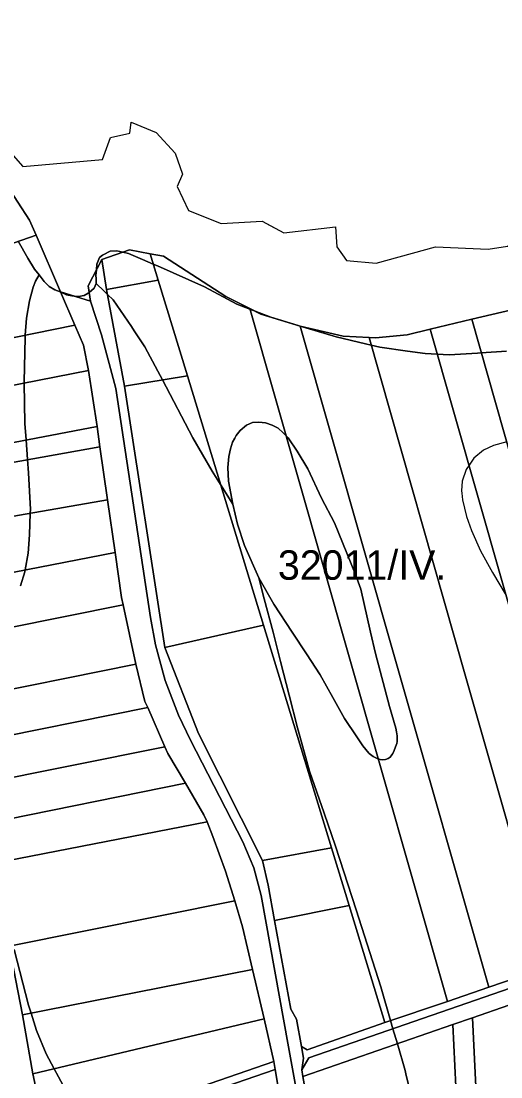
# Model space of a CAD drawing. Extents: x -521939 to -516426, y -1197857 to -1189551.
# Drawn here: x -520379 to -520134, y -1190227 to -1189688 of the extents above; entities that cross this region are included whole.
import ezdxf

# ---------------------------------------------------------------- set-up
doc = ezdxf.new("R2010")
doc.units = 0
for name, color, linetype in [('95560013', 7, 'Continuous'), ('95630013', 7, 'Continuous'), ('95640013', 7, 'Continuous'), ('95660013', 7, 'Continuous')]:
    doc.layers.add(name, color=color, linetype=linetype)

msp = doc.modelspace()

# ---------------------------------------------------------------- linework, layer by layer
at = {"layer": '95560013'}
for points in [[(-520463.47, -1189786.79), (-520399.82, -1189753.72), (-520386.38, -1189771.5), (-520374.37, -1189789.92), (-520371.11, -1189797.47), (-520450.25, -1189825.06), (-520457.28, -1189799.95)], [(-520358.66, -1189826.35), (-520351.31, -1189843.38), (-520443.42, -1189862.15), (-520450.25, -1189825.06), (-520371.11, -1189797.47)], [(-520337.54, -1189809.96), (-520323.39, -1189805.05), (-520312.92, -1189807.08), (-520308.83, -1189820.47), (-520335.19, -1189825.2)], [(-520262.11, -1189834.89), (-520212.11, -1190010.21), (-520161.32, -1190188.3), (-520193.25, -1190198.95), (-520211.46, -1190139.31), (-520220.44, -1190109.91), (-520255.13, -1189996.31), (-520293.94, -1189869.25), (-520308.83, -1189820.47), (-520312.92, -1189807.08), (-520306.18, -1189808.32), (-520274.3, -1189828.86)], [(-520308.83, -1189820.47), (-520293.94, -1189869.25), (-520326.02, -1189874.51), (-520335.19, -1189825.2)], [(-520262.11, -1189834.89), (-520256.38, -1189837.74), (-520236.34, -1189843.96), (-520187.21, -1190016.15), (-520140.18, -1190180.98), (-520161.32, -1190188.3), (-520212.11, -1190010.21)], [(-520078.09, -1190012.6), (-520039.96, -1190146.38), (-520059.79, -1190153.24), (-520099.85, -1190012.63), (-520148.93, -1189840.36), (-520128.53, -1189835.63)], [(-520170.1, -1189845.48), (-520148.93, -1189840.36), (-520099.85, -1190012.63), (-520059.79, -1190153.24), (-520080.27, -1190160.27), (-520121.1, -1190017.19)], [(-520443.42, -1189862.15), (-520351.31, -1189843.38), (-520346.91, -1189853.63), (-520344.39, -1189866.49), (-520438.94, -1189885.01)], [(-520109.85, -1190170.52), (-520140.18, -1190180.98), (-520187.21, -1190016.15), (-520236.34, -1189843.96), (-520214.4, -1189848.97), (-520201.29, -1189849.7), (-520152.05, -1190022.46)], [(-520201.29, -1189849.7), (-520197.95, -1189849.92), (-520181.77, -1189848.28), (-520170.1, -1189845.48), (-520121.1, -1190017.19), (-520080.27, -1190160.27), (-520109.85, -1190170.52), (-520152.05, -1190022.46)], [(-520339.95, -1189895.05), (-520433.46, -1189912.89), (-520438.94, -1189885.01), (-520344.39, -1189866.49)], [(-520326.02, -1189874.51), (-520293.94, -1189869.25), (-520255.13, -1189996.31), (-520305.38, -1190007.82)], [(-520433.46, -1189912.89), (-520339.95, -1189895.05), (-520338.49, -1189905.37), (-520431.66, -1189922.07)], [(-520334.63, -1189932.46), (-520424.49, -1189948.09), (-520426.3, -1189938.88), (-520429.34, -1189933.8), (-520431.66, -1189922.07), (-520338.49, -1189905.37)], [(-520424.49, -1189948.09), (-520334.63, -1189932.46), (-520330.78, -1189959.3), (-520420.88, -1189976.82), (-520423.3, -1189964.53), (-520422.41, -1189958.68)], [(-520420.88, -1189976.82), (-520330.78, -1189959.3), (-520327.48, -1189982.3), (-520326.69, -1189985.96), (-520415.58, -1190003.82)], [(-520326.69, -1189985.96), (-520320.21, -1190016.34), (-520409.61, -1190034.24), (-520415.58, -1190003.82)], [(-520255.13, -1189996.31), (-520220.44, -1190109.91), (-520255.59, -1190116.44), (-520288.18, -1190051.61), (-520305.38, -1190007.82)], [(-520409.61, -1190034.24), (-520320.21, -1190016.34), (-520315.66, -1190035.24), (-520314.17, -1190038.32), (-520405.21, -1190056.77)], [(-520405.21, -1190056.77), (-520314.17, -1190038.32), (-520305.36, -1190058.45), (-520401.22, -1190077.65)], [(-520401.22, -1190077.65), (-520305.36, -1190058.45), (-520303.92, -1190061.74), (-520294.93, -1190077), (-520397.27, -1190097.65)], [(-520397.27, -1190097.65), (-520294.93, -1190077), (-520285.54, -1190093.03), (-520283.85, -1190096.73), (-520393.2, -1190117.89)], [(-520393.2, -1190117.89), (-520283.85, -1190096.73), (-520280.91, -1190104.08), (-520274.49, -1190121.75), (-520269.75, -1190136.9), (-520384.87, -1190160.07), (-520391.56, -1190125.16)], [(-520220.44, -1190109.91), (-520211.46, -1190139.31), (-520249.55, -1190147), (-520252.71, -1190128.86), (-520255.59, -1190116.44)], [(-520260.67, -1190171.89), (-520377.99, -1190195.02), (-520384.87, -1190160.07), (-520269.75, -1190136.9), (-520265.74, -1190150.19)], [(-520249.55, -1190147), (-520211.46, -1190139.31), (-520193.25, -1190198.95), (-520232.78, -1190212.95), (-520235.74, -1190211.25), (-520238.27, -1190197.28), (-520241.23, -1190192.16)], [(-520254.69, -1190197.09), (-520372.66, -1190225.12), (-520377.99, -1190195.02), (-520260.67, -1190171.89)], [(-520109.18, -1190617.83), (-520127.96, -1190618.79), (-520131.03, -1190555.62), (-520139.79, -1190375.37), (-520148.48, -1190196.56), (-520129.95, -1190190.13), (-520121.22, -1190369.9), (-520112.49, -1190549.67)], [(-520127.96, -1190618.79), (-520138.15, -1190619.38), (-520142.13, -1190537.41), (-520144.39, -1190490.9), (-520147.18, -1190433.47), (-520148.49, -1190406.47), (-520149.36, -1190388.6), (-520150.33, -1190368.63), (-520158.52, -1190200.01), (-520148.48, -1190196.56), (-520139.79, -1190375.37), (-520131.03, -1190555.62)], [(-520372.66, -1190225.12), (-520254.69, -1190197.09), (-520249.83, -1190218.86), (-520361.08, -1190257.28), (-520366.37, -1190254.23)], [(-520150.33, -1190368.63), (-520209.83, -1190379.92), (-520210.28, -1190371.61), (-520216.94, -1190326.13), (-520235.01, -1190226.44), (-520158.52, -1190200.01)]]:
    msp.add_lwpolyline(points, close=True, dxfattribs=at)
at = {"layer": '95630013'}
msp.add_lwpolyline([(-520247.81, -1190230.86), (-520249.16, -1190222.86), (-520249.83, -1190218.86), (-520254.69, -1190197.09), (-520260.67, -1190171.89), (-520265.74, -1190150.19), (-520269.75, -1190136.9), (-520274.49, -1190121.75), (-520280.91, -1190104.08), (-520283.85, -1190096.73), (-520285.54, -1190093.03), (-520294.93, -1190077), (-520303.92, -1190061.74), (-520305.36, -1190058.45), (-520314.17, -1190038.32), (-520315.66, -1190035.24), (-520320.21, -1190016.34), (-520326.69, -1189985.96), (-520327.48, -1189982.3), (-520330.78, -1189959.3), (-520334.63, -1189932.46), (-520338.49, -1189905.37), (-520339.95, -1189895.05), (-520344.39, -1189866.49), (-520346.91, -1189853.63), (-520351.31, -1189843.38), (-520358.66, -1189826.35), (-520343.3, -1189831.23), (-520337.66, -1189848.36), (-520330.38, -1189875.67), (-520312.72, -1189992.41), (-520310.16, -1190006.34), (-520305.18, -1190024.57), (-520298.52, -1190042.25), (-520292.4, -1190055.03), (-520265.65, -1190106.77), (-520259.95, -1190120.15), (-520256.3, -1190134.23), (-520242.33, -1190211.29), (-520239.93, -1190224.53), (-520221.37, -1190326.93)], dxfattribs=at)
at = {"layer": '95640013'}
for points in [[(-520442.97, -1189688.4), (-520377.81, -1189762.57), (-520337.12, -1189758.9), (-520333.04, -1189747.75), (-520323.33, -1189745.6), (-520322.5, -1189739.84), (-520309.79, -1189745.12), (-520300.08, -1189755.79), (-520296.49, -1189766.45), (-520299.12, -1189772.69), (-520293.27, -1189784.91), (-520276.62, -1189791.67), (-520255.75, -1189790.34), (-520244.78, -1189796.37), (-520218.36, -1189793.23), (-520217.67, -1189803.44), (-520212.85, -1189810.43), (-520197.6, -1189811.81), (-520167.44, -1189803.44), (-520140.61, -1189804.59), (-520130.63, -1189803.21)], [(-520128.53, -1189835.63), (-520148.93, -1189840.36), (-520170.1, -1189845.48), (-520181.77, -1189848.28), (-520197.95, -1189849.92), (-520201.29, -1189849.7), (-520214.4, -1189848.97), (-520236.34, -1189843.96), (-520256.38, -1189837.74), (-520262.11, -1189834.89), (-520274.3, -1189828.86), (-520306.18, -1189808.32), (-520312.92, -1189807.08), (-520323.39, -1189805.05), (-520337.54, -1189809.96), (-520344.5, -1189823.36), (-520343.3, -1189831.23), (-520358.66, -1189826.35), (-520371.11, -1189797.47), (-520374.37, -1189789.92), (-520386.38, -1189771.5)], [(-520221.37, -1190326.93), (-520239.93, -1190224.53), (-520242.33, -1190211.29), (-520256.3, -1190134.23), (-520259.95, -1190120.15), (-520265.65, -1190106.77), (-520292.4, -1190055.03), (-520298.52, -1190042.25), (-520305.18, -1190024.57), (-520310.16, -1190006.34), (-520312.72, -1189992.41), (-520330.38, -1189875.67), (-520337.66, -1189848.36), (-520343.3, -1189831.23), (-520344.5, -1189823.36), (-520337.54, -1189809.96), (-520335.19, -1189825.2), (-520326.02, -1189874.51), (-520305.38, -1190007.82), (-520288.18, -1190051.61), (-520255.59, -1190116.44), (-520252.71, -1190128.86), (-520249.55, -1190147), (-520241.23, -1190192.16), (-520238.27, -1190197.28), (-520235.74, -1190211.25), (-520234.67, -1190217.13), (-520235.61, -1190223.15), (-520235.01, -1190226.44), (-520216.94, -1190326.13)], [(-520061.95, -1190158.2), (-520231.96, -1190216.92), (-520235.61, -1190223.15), (-520234.67, -1190217.13), (-520235.74, -1190211.25), (-520232.78, -1190212.95), (-520193.25, -1190198.95), (-520161.32, -1190188.3), (-520140.18, -1190180.98), (-520109.85, -1190170.52)], [(-520129.95, -1190190.13), (-520148.48, -1190196.56), (-520158.52, -1190200.01), (-520235.01, -1190226.44), (-520235.61, -1190223.15), (-520231.96, -1190216.92), (-520061.95, -1190158.2)], [(-520384.87, -1190160.07), (-520377.99, -1190195.02), (-520372.66, -1190225.12), (-520366.37, -1190254.23)]]:
    msp.add_lwpolyline(points, dxfattribs=at)
for points in [[(-520366.37, -1190254.23), (-520361.08, -1190257.28), (-520249.83, -1190218.86), (-520249.16, -1190222.86), (-520360.13, -1190261.18), (-520363.78, -1190267.42)], [(-520247.81, -1190230.86), (-520363.12, -1190270.76), (-520363.78, -1190267.42), (-520360.13, -1190261.18), (-520249.16, -1190222.86)]]:
    msp.add_lwpolyline(points, close=True, dxfattribs=at)
at = {"layer": '95660013'}
for points in [[(-520442.97, -1189688.4), (-520377.81, -1189762.57), (-520337.12, -1189758.9), (-520333.04, -1189747.75), (-520323.33, -1189745.6), (-520322.5, -1189739.84), (-520309.79, -1189745.12), (-520300.08, -1189755.79), (-520296.49, -1189766.45), (-520299.12, -1189772.69), (-520293.27, -1189784.91), (-520276.62, -1189791.67), (-520255.75, -1189790.34), (-520253.86, -1189791.38), (-520244.78, -1189796.37)], [(-520244.78, -1189796.37), (-520218.36, -1189793.23), (-520217.67, -1189803.44), (-520212.85, -1189810.43), (-520197.6, -1189811.81), (-520167.44, -1189803.44), (-520140.61, -1189804.59), (-520130.63, -1189803.21), (-520122.95, -1189798.51), (-520113.06, -1189803.55), (-520099.05, -1189798.82), (-520069.51, -1189807.88), (-520059.38, -1189810.98), (-520038.96, -1189819.12), (-520037.43, -1189819.73), (-519998.21, -1189840.6), (-519892.81, -1189904.25), (-519861, -1189925.67), (-519821.23, -1189951.29), (-519786.78, -1189981.15), (-519761.19, -1190007.99), (-519740.21, -1190033.91), (-519736.08, -1190036.41)], [(-520380.17, -1189800.63), (-520375.25, -1189809.28), (-520371.89, -1189814.84), (-520369.57, -1189817.74), (-520371.37, -1189820.93), (-520372.59, -1189824), (-520374.44, -1189830.95), (-520375.95, -1189839.88), (-520376.56, -1189848.52), (-520376.64, -1189849.73), (-520377.22, -1189872.28), (-520377.21, -1189872.92), (-520376.76, -1189893.6), (-520376.14, -1189901.95), (-520375.39, -1189911.98), (-520374.9, -1189918.64), (-520373.98, -1189937.42), (-520374.05, -1189939.32), (-520374.44, -1189950.4), (-520375.14, -1189959.67), (-520376.59, -1189968.21), (-520376.76, -1189969.18), (-520378.96, -1189976.25)], [(-520131.11, -1189856.69), (-520144.05, -1189857.5), (-520146.04, -1189857.62), (-520160.5, -1189858.55), (-520166.47, -1189858.21), (-520172.63, -1189857.85), (-520181.73, -1189856.69), (-520195.73, -1189854.59), (-520200.19, -1189853.56), (-520203.07, -1189852.9), (-520218.12, -1189849.45), (-520236.33, -1189843.94), (-520237.48, -1189843.59), (-520251.44, -1189839.27), (-520259.32, -1189836.28), (-520262, -1189835.26), (-520268.69, -1189832.72), (-520285.15, -1189823.81), (-520309.18, -1189813.19), (-520311.34, -1189812.27), (-520316.77, -1189809.94), (-520323.87, -1189806.9), (-520326.78, -1189806.23), (-520329.94, -1189805.5), (-520333.32, -1189805.73), (-520336.94, -1189807.48), (-520337.25, -1189807.73), (-520338.8, -1189809), (-520340.09, -1189812.38), (-520340.3, -1189814.99), (-520340.33, -1189815.33), (-520340.55, -1189817.98), (-520340.5, -1189819.72), (-520340.44, -1189822.18), (-520341.49, -1189824.51), (-520343.99, -1189826.72), (-520344.52, -1189827.19), (-520346.62, -1189828.24), (-520349.42, -1189828.82), (-520351.59, -1189828.59), (-520352.8, -1189828.47), (-520355.48, -1189827.89), (-520356.86, -1189827.32), (-520358.54, -1189826.61), (-520358.79, -1189826.51), (-520361.46, -1189825.39), (-520364.36, -1189823.65), (-520366.91, -1189821.16), (-520369.57, -1189817.74), (-520371.89, -1189814.84), (-520375.25, -1189809.28), (-520380.17, -1189800.63)], [(-520173.33, -1190262.59), (-520182.49, -1190225.08), (-520182.9, -1190223.4), (-520186.84, -1190209.8), (-520189.07, -1190202.11), (-520190.27, -1190197.96), (-520195.26, -1190180.71), (-520207.89, -1190141.56), (-520218.36, -1190109.1), (-520224.22, -1190092.24), (-520231.65, -1190070.84), (-520236.52, -1190053.05), (-520237.72, -1190048.68), (-520241.94, -1190032.15), (-520246.35, -1190014.85), (-520250.22, -1190000), (-520254.68, -1189982.89), (-520257.45, -1189972.29), (-520249.75, -1189985.7), (-520240.4, -1190000), (-520233.26, -1190010.93), (-520226.19, -1190021.75), (-520219.8, -1190033.19), (-520213.82, -1190043.91), (-520207.52, -1190053.36), (-520204.49, -1190057.96), (-520201.34, -1190061.64), (-520201.17, -1190061.78), (-520199.13, -1190063.39), (-520196.85, -1190064.5), (-520196.61, -1190064.57), (-520195.57, -1190064.89), (-520194.34, -1190065.02), (-520192.94, -1190064.85), (-520191.49, -1190064.38), (-520190.54, -1190063.66), (-520189.59, -1190062.5), (-520189.07, -1190061.74), (-520188.42, -1190060.25), (-520187.78, -1190058.47), (-520187.17, -1190056.64), (-520186.97, -1190055.76), (-520186.88, -1190054.64), (-520186.91, -1190052.79), (-520187.32, -1190050.78), (-520187.7, -1190048.81), (-520190.85, -1190037.84), (-520197.96, -1190010.9), (-520200.47, -1190000), (-520205.54, -1189978.01), (-520208.2, -1189970.59), (-520218.93, -1189944.22), (-520225.55, -1189931.58), (-520232.43, -1189916.65), (-520237.91, -1189907.67), (-520242.57, -1189900.91), (-520243.59, -1189899.84), (-520245.02, -1189898.34), (-520247.59, -1189896.01), (-520250.62, -1189894.38), (-520254.12, -1189893.21), (-520257.5, -1189892.86), (-520260.65, -1189893.09), (-520263.8, -1189894.49), (-520266.95, -1189897.06), (-520269.05, -1189899.74), (-520269.74, -1189901), (-520270.92, -1189903.12), (-520271.97, -1189906.39), (-520272.78, -1189910.36), (-520273.25, -1189916.07), (-520272.9, -1189922.95), (-520270.69, -1189934.73), (-520277.02, -1189924.64), (-520281.3, -1189917.82), (-520291.1, -1189900.79), (-520306.68, -1189871.34), (-520309.04, -1189866.87), (-520315.59, -1189854.48), (-520321.01, -1189846.24), (-520322.42, -1189844.1), (-520331.8, -1189830.57), (-520334.72, -1189827.73), (-520336.37, -1189826.13), (-520340.44, -1189822.18), (-520340.5, -1189819.72), (-520340.55, -1189817.98), (-520340.33, -1189815.33), (-520340.3, -1189814.99), (-520340.09, -1189812.38), (-520338.8, -1189809), (-520337.25, -1189807.73), (-520336.94, -1189807.48), (-520333.32, -1189805.73), (-520329.94, -1189805.5), (-520326.78, -1189806.23), (-520323.87, -1189806.9), (-520316.77, -1189809.94), (-520311.34, -1189812.27), (-520309.18, -1189813.19), (-520285.15, -1189823.81), (-520268.69, -1189832.72), (-520262, -1189835.26), (-520259.32, -1189836.28), (-520251.44, -1189839.27), (-520237.48, -1189843.59), (-520236.33, -1189843.94), (-520218.12, -1189849.45), (-520203.07, -1189852.9), (-520200.19, -1189853.56), (-520195.73, -1189854.59), (-520181.73, -1189856.69), (-520172.63, -1189857.85), (-520166.47, -1189858.21), (-520160.5, -1189858.55), (-520146.04, -1189857.62), (-520144.05, -1189857.5), (-520131.11, -1189856.69)], [(-520378.96, -1189976.25), (-520376.76, -1189969.18), (-520376.59, -1189968.21), (-520375.14, -1189959.67), (-520374.44, -1189950.4), (-520374.05, -1189939.32), (-520373.98, -1189937.42), (-520374.9, -1189918.64), (-520375.39, -1189911.98), (-520376.14, -1189901.95), (-520376.76, -1189893.6), (-520377.21, -1189872.92), (-520377.22, -1189872.28), (-520376.64, -1189849.73), (-520376.56, -1189848.52), (-520375.95, -1189839.88), (-520374.44, -1189830.95), (-520372.59, -1189824), (-520371.37, -1189820.93), (-520369.57, -1189817.74), (-520366.91, -1189821.16), (-520364.36, -1189823.65), (-520361.46, -1189825.39), (-520358.79, -1189826.51), (-520358.54, -1189826.61), (-520356.86, -1189827.32), (-520355.48, -1189827.89), (-520352.8, -1189828.47), (-520351.59, -1189828.59), (-520349.42, -1189828.82), (-520346.62, -1189828.24), (-520344.52, -1189827.19), (-520343.99, -1189826.72), (-520341.49, -1189824.51), (-520340.44, -1189822.18), (-520336.37, -1189826.13), (-520334.72, -1189827.73), (-520331.8, -1189830.57), (-520322.42, -1189844.1), (-520321.01, -1189846.24), (-520315.59, -1189854.48), (-520309.04, -1189866.87), (-520306.68, -1189871.34), (-520291.1, -1189900.79), (-520281.3, -1189917.82), (-520277.02, -1189924.64), (-520270.69, -1189934.73), (-520268.41, -1189944.88), (-520264.79, -1189955.84), (-520257.45, -1189972.29), (-520254.68, -1189982.89), (-520250.22, -1190000), (-520246.35, -1190014.85), (-520241.94, -1190032.15), (-520237.72, -1190048.68), (-520236.52, -1190053.05), (-520231.65, -1190070.84), (-520224.22, -1190092.24), (-520218.36, -1190109.1), (-520207.89, -1190141.56), (-520195.26, -1190180.71), (-520190.27, -1190197.96), (-520189.07, -1190202.11), (-520186.84, -1190209.8), (-520182.9, -1190223.4), (-520182.49, -1190225.08), (-520173.33, -1190262.59)], [(-520131.1, -1189902.94), (-520137.82, -1189904.74), (-520142.95, -1189907.19), (-520147.85, -1189911.27), (-520149.55, -1189913.73), (-520150.31, -1189914.83), (-520151.81, -1189916.99), (-520153.8, -1189922.94), (-520154.15, -1189927.95), (-520154, -1189929.1), (-520153.56, -1189932.5), (-520151.58, -1189940.9), (-520149.02, -1189948.13), (-520144.47, -1189958.51), (-520138.4, -1189969.48), (-520131.36, -1189981.24)], [(-520131.1, -1189902.94), (-520137.82, -1189904.74), (-520142.95, -1189907.19), (-520147.85, -1189911.27), (-520149.55, -1189913.73), (-520150.31, -1189914.83), (-520151.81, -1189916.99), (-520153.8, -1189922.94), (-520154.15, -1189927.95), (-520154, -1189929.1), (-520153.56, -1189932.5), (-520151.58, -1189940.9), (-520149.02, -1189948.13), (-520144.47, -1189958.51), (-520138.4, -1189969.48), (-520131.36, -1189981.24)], [(-520382.32, -1190161.71), (-520374.9, -1190190.1), (-520373.63, -1190194.16), (-520370.85, -1190203.09), (-520365.98, -1190215.02), (-520361.91, -1190222.57), (-520359.72, -1190226.62), (-520352.65, -1190239.6)], [(-520352.65, -1190239.6), (-520359.72, -1190226.62), (-520361.91, -1190222.57), (-520365.98, -1190215.02), (-520370.85, -1190203.09), (-520373.63, -1190194.16), (-520374.9, -1190190.1), (-520382.32, -1190161.71)]]:
    msp.add_lwpolyline(points, dxfattribs=at)
msp.add_lwpolyline([(-520192.94, -1190064.85), (-520194.34, -1190065.02), (-520195.57, -1190064.89), (-520196.61, -1190064.57), (-520196.85, -1190064.5), (-520199.13, -1190063.39), (-520201.17, -1190061.78), (-520201.34, -1190061.64), (-520204.49, -1190057.96), (-520207.52, -1190053.36), (-520213.82, -1190043.91), (-520219.8, -1190033.19), (-520226.19, -1190021.75), (-520233.26, -1190010.93), (-520240.4, -1190000), (-520249.75, -1189985.7), (-520257.45, -1189972.29), (-520264.79, -1189955.84), (-520268.41, -1189944.88), (-520270.69, -1189934.73), (-520272.9, -1189922.95), (-520273.25, -1189916.07), (-520272.78, -1189910.36), (-520271.97, -1189906.39), (-520270.92, -1189903.12), (-520269.74, -1189901), (-520269.05, -1189899.74), (-520266.95, -1189897.06), (-520263.8, -1189894.49), (-520260.65, -1189893.09), (-520257.5, -1189892.86), (-520254.12, -1189893.21), (-520250.62, -1189894.38), (-520247.59, -1189896.01), (-520245.02, -1189898.34), (-520243.59, -1189899.84), (-520242.57, -1189900.91), (-520237.91, -1189907.67), (-520232.43, -1189916.65), (-520225.55, -1189931.58), (-520218.93, -1189944.22), (-520208.2, -1189970.59), (-520205.54, -1189978.01), (-520200.47, -1190000), (-520197.96, -1190010.9), (-520190.85, -1190037.84), (-520187.7, -1190048.81), (-520187.32, -1190050.78), (-520186.91, -1190052.79), (-520186.88, -1190054.64), (-520186.97, -1190055.76), (-520187.17, -1190056.64), (-520187.78, -1190058.47), (-520188.42, -1190060.25), (-520189.07, -1190061.74), (-520189.59, -1190062.5), (-520190.54, -1190063.66), (-520191.49, -1190064.38)], close=True, dxfattribs=at)

# ---------------------------------------------------------------- texts
msp.add_text('32011/IV.', height=15, rotation=0, dxfattribs=at).set_placement((-520247.75, -1189973.22))

doc.saveas('drawing.dxf')
